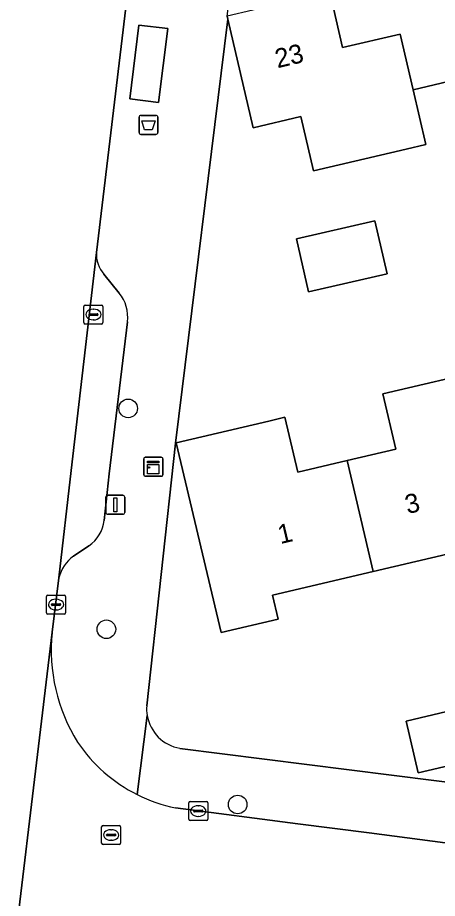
# Model space of a CAD drawing. Extents: x 158031 to 159244, y 380104 to 381214.
# Drawn here: x 159020.91 to 159042.99, y 380669.62 to 380715.96 of the extents above; entities that cross this region are included whole.
import ezdxf

# ---------------------------------------------------------------- set-up
doc = ezdxf.new("R2010")
doc.units = 0
for name, color, linetype in [('IMGEO_Afvalbak', 7, 'Continuous'), ('IMGEO_Boom', 7, 'Continuous'), ('IMGEO_Erf', 7, 'Continuous'), ('IMGEO_Kast', 7, 'Continuous'), ('IMGEO_Kolk', 7, 'Continuous'), ('IMGEO_Lichtmast', 7, 'Continuous'), ('IMGEO_Pand', 7, 'Continuous'), ('IMGEO_Pand_nummerreeks', 7, 'Continuous'), ('IMGEO_Parkeervlak_open', 7, 'Continuous'), ('IMGEO_Rijbaan_lokaal_gesloten', 7, 'Continuous'), ('IMGEO_Rijbaan_lokaal_open', 7, 'Continuous'), ('IMGEO_Rioolput', 7, 'Continuous'), ('IMGEO_Voetpad_gesloten', 7, 'Continuous'), ('IMGEO_Voetpad_open', 7, 'Continuous')]:
    doc.layers.add(name, color=color, linetype=linetype)

msp = doc.modelspace()

# ---------------------------------------------------------------- linework, layer by layer
at = {"layer": 'IMGEO_Afvalbak'}
for p, q in [((159027.294, 380709.918), (159027.294, 380710.718)), ((159027.294, 380710.718), (159027.294, 380709.918)), ((159027.394, 380710.818), (159028.184, 380710.818)), ((159028.184, 380710.818), (159027.394, 380710.818)), ((159028.284, 380710.718), (159028.284, 380709.918)), ((159028.284, 380709.918), (159028.284, 380710.718)), ((159028.184, 380709.818), (159027.394, 380709.818)), ((159027.394, 380709.818), (159028.184, 380709.818))]:
    msp.add_line(p, q, dxfattribs=at)
msp.add_lwpolyline([(159027.437, 380710.532), (159028.141, 380710.532), (159027.992, 380710.062), (159027.586, 380710.062), (159027.437, 380710.532)], dxfattribs=at)
for centre, start, end in [((159027.394, 380710.718), 90, 180), ((159027.394, 380710.718), 90, 180), ((159028.184, 380710.718), 0, 90), ((159028.184, 380710.718), 360, 90), ((159027.394, 380709.918), 180, 270), ((159027.394, 380709.918), 180, 270), ((159028.184, 380709.918), 270, 0), ((159028.184, 380709.918), 270, 0)]:
    msp.add_arc(centre, 0.1, start, end, dxfattribs=at)
at = {"layer": 'IMGEO_Boom'}
for centre in [(159026.724, 380695.4), (159025.58, 380683.781), (159032.485, 380674.56)]:
    msp.add_circle(centre, 0.489, dxfattribs=at)
at = {"layer": 'IMGEO_Erf'}
for points in [[(159047.236, 380713.471), (159041.707, 380712.166), (159042.387, 380709.288), (159041.343, 380709.042), (159036.476, 380707.893), (159035.801, 380710.752), (159033.3, 380710.16), (159031.974, 380715.883), (159029.22, 380693.578), (159027.699, 380679.756)], [(159044.913, 380688.073), (159039.609, 380686.822), (159034.315, 380685.573), (159034.612, 380684.317), (159031.611, 380683.609), (159029.256, 380693.589), (159034.123, 380694.737), (159034.962, 380694.935), (159035.645, 380692.041), (159038.234, 380692.652), (159040.809, 380693.26), (159040.124, 380696.162), (159045.823, 380697.507)], [(159029.443, 380677.515), (159047.249, 380675.259)]]:
    msp.add_lwpolyline(points, dxfattribs=at)
for points in [[(159040.342, 380702.49), (159036.212, 380701.543), (159035.575, 380704.32), (159039.704, 380705.268)], [(159046.26, 380677.229), (159041.982, 380676.228), (159041.345, 380678.952), (159045.622, 380679.954)]]:
    msp.add_lwpolyline(points, close=True, dxfattribs=at)
for centre, radius, start, end in [((159029.844, 380679.602), 2.151, 175.8951, 189.6632), ((159029.812, 380679.602), 2.119, 189.8001, 259.9671)]:
    msp.add_arc(centre, radius, start, end, dxfattribs=at)
at = {"layer": 'IMGEO_Kast'}
for p, q in [((159027.549, 380691.903), (159027.549, 380692.744)), ((159027.549, 380692.744), (159027.549, 380691.903)), ((159027.624, 380692.828), (159028.465, 380692.828)), ((159028.465, 380692.828), (159027.624, 380692.828)), ((159028.549, 380692.753), (159028.549, 380691.912)), ((159028.549, 380691.912), (159028.549, 380692.753)), ((159028.474, 380691.828), (159027.633, 380691.828)), ((159027.633, 380691.828), (159028.474, 380691.828))]:
    msp.add_line(p, q, dxfattribs=at)
for points in [[(159027.744, 380692.618), (159028.344, 380692.618), (159028.344, 380692.533), (159027.744, 380692.533), (159027.744, 380692.618)], [(159027.744, 380692.443), (159028.344, 380692.443), (159028.344, 380691.954), (159027.744, 380691.954), (159027.744, 380692.443)]]:
    msp.add_lwpolyline(points, dxfattribs=at)
msp.add_circle((159027.828, 380692.292), 0.0377, dxfattribs=at)
for centre, start, end in [((159027.627, 380692.75), 92.4484, 184.2845), ((159027.627, 380692.75), 92.4484, 184.2845), ((159028.471, 380692.75), 2.4484, 94.2845), ((159028.471, 380692.75), 2.4484, 94.2845), ((159027.627, 380691.906), 182.4484, 274.2845), ((159027.627, 380691.906), 182.4484, 274.2845), ((159028.471, 380691.906), 272.4484, 4.2845), ((159028.471, 380691.906), 272.4484, 4.2845)]:
    msp.add_arc(centre, 0.0779, start, end, dxfattribs=at)
at = {"layer": 'IMGEO_Kolk'}
for p, q in [((159024.395, 380699.914), (159024.395, 380700.766)), ((159024.47, 380700.84), (159025.322, 380700.84)), ((159024.883, 380700.62), (159024.908, 380700.62)), ((159025.396, 380700.766), (159025.396, 380699.914)), ((159024.654, 380700.334), (159024.654, 380700.346)), ((159025.092, 380700.297), (159024.694, 380700.297)), ((159024.697, 380700.383), (159025.095, 380700.383)), ((159024.906, 380700.06), (159024.881, 380700.06)), ((159025.138, 380700.346), (159025.138, 380700.334)), ((159025.322, 380699.84), (159024.47, 380699.84)), ((159022.43, 380684.652), (159022.43, 380685.504)), ((159022.505, 380685.578), (159023.357, 380685.578)), ((159022.918, 380685.358), (159022.943, 380685.358)), ((159023.431, 380685.504), (159023.431, 380684.652)), ((159022.689, 380685.072), (159022.689, 380685.084)), ((159023.127, 380685.035), (159022.729, 380685.035)), ((159022.732, 380685.121), (159023.13, 380685.121)), ((159022.941, 380684.798), (159022.916, 380684.798)), ((159023.173, 380685.084), (159023.173, 380685.072)), ((159023.357, 380684.578), (159022.505, 380684.578)), ((159029.911, 380673.79), (159029.911, 380674.642)), ((159029.986, 380674.716), (159030.838, 380674.716)), ((159030.399, 380674.496), (159030.424, 380674.496)), ((159030.912, 380674.642), (159030.912, 380673.79)), ((159030.17, 380674.21), (159030.17, 380674.222)), ((159030.608, 380674.173), (159030.21, 380674.173)), ((159030.213, 380674.259), (159030.611, 380674.259)), ((159030.654, 380674.222), (159030.654, 380674.21)), ((159030.838, 380673.716), (159029.986, 380673.716)), ((159030.422, 380673.936), (159030.397, 380673.936))]:
    msp.add_line(p, q, dxfattribs=at)
for points in [[(159024.395, 380699.914), (159024.395, 380700.766)], [(159024.47, 380700.84), (159025.322, 380700.84)], [(159025.396, 380700.766), (159025.396, 380699.914)], [(159025.322, 380699.84), (159024.47, 380699.84)], [(159022.43, 380684.652), (159022.43, 380685.504)], [(159022.505, 380685.578), (159023.357, 380685.578)], [(159023.431, 380685.504), (159023.431, 380684.652)], [(159023.357, 380684.578), (159022.505, 380684.578)], [(159029.911, 380673.79), (159029.911, 380674.642)], [(159029.986, 380674.716), (159030.838, 380674.716)], [(159030.912, 380674.642), (159030.912, 380673.79)], [(159030.838, 380673.716), (159029.986, 380673.716)]]:
    msp.add_lwpolyline(points, dxfattribs=at)
for centre, radius, start, end in [((159024.472, 380700.764), 0.0765, 91.552, 178.448), ((159024.472, 380700.764), 0.0765, 91.552, 178.448), ((159025.32, 380700.764), 0.0765, 1.552, 88.448), ((159025.32, 380700.764), 0.0765, 1.552, 88.448), ((159024.694, 380700.343), 0.0403, 85.8775, 175.7526), ((159024.691, 380700.333), 0.0366, 178.938, 274.7102), ((159025.095, 380700.34), 0.043, 264.8664, 352.4533), ((159025.099, 380700.345), 0.0386, 1.7309, 96.639), ((159024.472, 380699.916), 0.0765, 181.552, 268.448), ((159024.472, 380699.916), 0.0765, 181.552, 268.448), ((159025.32, 380699.916), 0.0765, 271.552, 358.448), ((159025.32, 380699.916), 0.0765, 271.552, 358.448), ((159022.507, 380685.502), 0.0765, 91.552, 178.448), ((159022.507, 380685.502), 0.0765, 91.552, 178.448), ((159023.355, 380685.502), 0.0765, 1.552, 88.448), ((159023.355, 380685.502), 0.0765, 1.552, 88.448), ((159022.729, 380685.081), 0.0403, 85.8775, 175.7526), ((159022.726, 380685.071), 0.0366, 178.938, 274.7102), ((159023.13, 380685.078), 0.043, 264.8664, 352.4533), ((159023.134, 380685.083), 0.0386, 1.7309, 96.639), ((159022.507, 380684.654), 0.0765, 181.552, 268.448), ((159022.507, 380684.654), 0.0765, 181.552, 268.448), ((159023.355, 380684.654), 0.0765, 271.552, 358.448), ((159023.355, 380684.654), 0.0765, 271.552, 358.448), ((159029.988, 380674.64), 0.0765, 91.552, 178.448), ((159029.988, 380674.64), 0.0765, 91.552, 178.448), ((159030.836, 380674.64), 0.0765, 1.552, 88.448), ((159030.836, 380674.64), 0.0765, 1.552, 88.448), ((159030.21, 380674.219), 0.0403, 85.8775, 175.7526), ((159030.207, 380674.209), 0.0366, 178.938, 274.7102), ((159030.611, 380674.216), 0.043, 264.8664, 352.4533), ((159030.615, 380674.221), 0.0386, 1.7309, 96.639), ((159029.988, 380673.792), 0.0765, 181.552, 268.448), ((159029.988, 380673.792), 0.0765, 181.552, 268.448), ((159030.836, 380673.792), 0.0765, 271.552, 358.448), ((159030.836, 380673.792), 0.0765, 271.552, 358.448)]:
    msp.add_arc(centre, radius, start, end, dxfattribs=at)
for centre, major_axis, ratio, start_param, end_param in [((159024.882, 380700.34), (-0.387, 0.002), 0.722429, 4.712389, 7.853982), ((159024.907, 380700.34), (-0.39, 0.002), 0.717154, 1.570796, 4.712389), ((159022.917, 380685.078), (-0.387, 0.002), 0.722429, 4.712389, 7.853982), ((159022.942, 380685.078), (-0.39, 0.002), 0.717154, 1.570796, 4.712389), ((159030.398, 380674.216), (-0.387, 0.002), 0.722429, 4.712389, 7.853982), ((159030.423, 380674.216), (-0.39, 0.002), 0.717154, 1.570796, 4.712389)]:
    msp.add_ellipse(centre, major_axis=major_axis, ratio=ratio, start_param=start_param, end_param=end_param, dxfattribs=at)
at = {"layer": 'IMGEO_Lichtmast'}
for p, q in [((159025.55, 380689.928), (159025.55, 380690.728)), ((159025.55, 380690.728), (159025.55, 380689.928)), ((159025.65, 380690.828), (159026.44, 380690.828)), ((159026.44, 380690.828), (159025.65, 380690.828)), ((159026.54, 380690.728), (159026.54, 380689.928)), ((159026.54, 380689.928), (159026.54, 380690.728)), ((159026.44, 380689.828), (159025.65, 380689.828)), ((159025.65, 380689.828), (159026.44, 380689.828))]:
    msp.add_line(p, q, dxfattribs=at)
msp.add_lwpolyline([(159025.97, 380690.703), (159026.12, 380690.703), (159026.12, 380689.953), (159025.97, 380689.953), (159025.97, 380690.703)], dxfattribs=at)
for centre, start, end in [((159025.65, 380690.728), 90, 180), ((159025.65, 380690.728), 90, 180), ((159026.44, 380690.728), 0, 90), ((159026.44, 380690.728), 360, 90), ((159025.65, 380689.928), 180, 270), ((159025.65, 380689.928), 180, 270), ((159026.44, 380689.928), 270, 0), ((159026.44, 380689.928), 270, 0)]:
    msp.add_arc(centre, 0.1, start, end, dxfattribs=at)
at = {"layer": 'IMGEO_Pand'}
for points in [[(159037.323, 380717.315), (159038.002, 380714.389), (159041.028, 380715.092), (159041.707, 380712.166), (159047.236, 380713.471), (159046.563, 380716.324), (159045.887, 380719.238), (159042.817, 380718.525), (159042.141, 380721.439), (159036.656, 380720.145)], [(159037.323, 380717.315), (159031.937, 380716.043), (159031.974, 380715.883), (159033.3, 380710.16), (159035.801, 380710.752), (159036.476, 380707.893), (159041.343, 380709.042), (159042.387, 380709.288), (159041.707, 380712.166), (159041.028, 380715.092), (159038.002, 380714.389)], [(159036.212, 380701.543), (159040.342, 380702.49), (159039.704, 380705.268), (159035.575, 380704.32)], [(159039.609, 380686.822), (159044.913, 380688.073), (159044.222, 380691), (159047.192, 380691.701), (159046.502, 380694.628), (159045.823, 380697.507), (159040.124, 380696.162), (159040.809, 380693.26), (159038.234, 380692.652)], [(159039.609, 380686.822), (159038.234, 380692.652), (159035.645, 380692.041), (159034.962, 380694.935), (159034.123, 380694.737), (159029.256, 380693.589), (159031.611, 380683.609), (159034.612, 380684.317), (159034.315, 380685.573)], [(159041.982, 380676.228), (159046.26, 380677.229), (159045.622, 380679.954), (159041.345, 380678.952)]]:
    msp.add_lwpolyline(points, close=True, dxfattribs=at)
at = {"layer": 'IMGEO_Parkeervlak_open'}
for points in [[(159025.055, 380703.61), (159023.719, 380692.133), (159023.079, 380686.48)], [(159026.254, 380701.47), (159025.448, 380702.46)], [(159025.466, 380689.511), (159025.726, 380691.96), (159026.681, 380699.964)], [(159023.845, 380687.635), (159024.66, 380688.167)]]:
    msp.add_lwpolyline(points, dxfattribs=at)
for centre, radius, start, end in [((159026.65, 380703.513), 1.598, 176.5225, 221.2121), ((159024.747, 380700.229), 1.952, 352.1889, 39.4706), ((159023.52, 380689.764), 1.962, 305.5092, 352.5884), ((159025.152, 380685.936), 2.144, 127.586, 165.309)]:
    msp.add_arc(centre, radius, start, end, dxfattribs=at)
at = {"layer": 'IMGEO_Rijbaan_lokaal_gesloten'}
msp.add_lwpolyline([(158997.312, 380611.42), (158999.117, 380604.815), (159000.004, 380605.073), (159002.289, 380605.891), (159004.493, 380606.909), (159006.603, 380608.125), (159007.434, 380608.805), (159009.021, 380610.291), (159010.468, 380611.914), (159011.765, 380613.659), (159012.901, 380615.513), (159013.867, 380617.461), (159014.655, 380619.488), (159015.258, 380621.576), (159015.673, 380623.711), (159020.042, 380661.25), (159022.729, 380683.619), (159023.079, 380686.48), (159023.719, 380692.133), (159025.055, 380703.61), (159027.295, 380722.365)], dxfattribs=at)
at = {"layer": 'IMGEO_Rijbaan_lokaal_open'}
for points in [[(159022.729, 380683.619), (159020.042, 380661.25)], [(159045.395, 380672.277), (159039.401, 380673.068), (159035.646, 380673.537), (159029.208, 380674.381)]]:
    msp.add_lwpolyline(points, dxfattribs=at)
for centre, radius, start, end in [((159031.728, 380682.662), 9.05, 173.9323, 212.1613), ((159030.855, 380682.372), 8.159, 213.6953, 243.3678), ((159030.862, 380682.396), 8.184, 243.4072, 258.3431)]:
    msp.add_arc(centre, radius, start, end, dxfattribs=at)
at = {"layer": 'IMGEO_Rioolput'}
for p, q in [((159025.328, 380672.529), (159025.328, 380673.381)), ((159025.403, 380673.455), (159026.255, 380673.455)), ((159025.816, 380673.235), (159025.841, 380673.235)), ((159026.329, 380673.381), (159026.329, 380672.529)), ((159025.587, 380672.949), (159025.587, 380672.961)), ((159026.025, 380672.912), (159025.627, 380672.912)), ((159025.63, 380672.998), (159026.028, 380672.998)), ((159025.839, 380672.675), (159025.814, 380672.675)), ((159026.071, 380672.961), (159026.071, 380672.949)), ((159026.255, 380672.455), (159025.403, 380672.455))]:
    msp.add_line(p, q, dxfattribs=at)
for points in [[(159025.328, 380672.529), (159025.328, 380673.381)], [(159025.403, 380673.455), (159026.255, 380673.455)], [(159026.329, 380673.381), (159026.329, 380672.529)], [(159026.255, 380672.455), (159025.403, 380672.455)]]:
    msp.add_lwpolyline(points, dxfattribs=at)
for centre, radius, start, end in [((159025.405, 380673.379), 0.0765, 91.552, 178.448), ((159025.405, 380673.379), 0.0765, 91.552, 178.448), ((159026.253, 380673.379), 0.0765, 1.552, 88.448), ((159026.253, 380673.379), 0.0765, 1.552, 88.448), ((159025.627, 380672.958), 0.0403, 85.8775, 175.7526), ((159025.624, 380672.948), 0.0366, 178.938, 274.7102), ((159026.028, 380672.955), 0.043, 264.8664, 352.4533), ((159026.032, 380672.96), 0.0386, 1.7309, 96.639), ((159025.405, 380672.531), 0.0765, 181.552, 268.448), ((159025.405, 380672.531), 0.0765, 181.552, 268.448), ((159026.253, 380672.531), 0.0765, 271.552, 358.448), ((159026.253, 380672.531), 0.0765, 271.552, 358.448)]:
    msp.add_arc(centre, radius, start, end, dxfattribs=at)
for centre, major_axis, ratio, start_param, end_param in [((159025.815, 380672.955), (-0.387, 0.002), 0.722429, 4.712389, 7.853982), ((159025.84, 380672.955), (-0.39, 0.002), 0.717154, 1.570796, 4.712389)]:
    msp.add_ellipse(centre, major_axis=major_axis, ratio=ratio, start_param=start_param, end_param=end_param, dxfattribs=at)
at = {"layer": 'IMGEO_Voetpad_gesloten'}
msp.add_lwpolyline([(159027.288, 380715.572), (159026.805, 380711.684), (159028.324, 380711.495), (159028.807, 380715.383)], close=True, dxfattribs=at)
at = {"layer": 'IMGEO_Voetpad_open'}
for points in [[(159031.974, 380715.883), (159031.937, 380716.043), (159032.865, 380723.192)], [(159027.295, 380722.365), (159025.055, 380703.61)], [(159027.699, 380679.756), (159029.22, 380693.578), (159031.974, 380715.883)], [(159025.448, 380702.46), (159026.254, 380701.47)], [(159026.681, 380699.964), (159025.726, 380691.96), (159025.466, 380689.511)], [(159024.66, 380688.167), (159023.845, 380687.635)], [(159023.079, 380686.48), (159022.729, 380683.619)], [(159027.198, 380675.078), (159027.724, 380679.241)], [(159027.724, 380679.241), (159027.198, 380675.078)], [(159047.985, 380675.445), (159047.249, 380675.259), (159029.443, 380677.515)], [(159029.208, 380674.381), (159035.646, 380673.537), (159039.401, 380673.068), (159045.395, 380672.277)]]:
    msp.add_lwpolyline(points, dxfattribs=at)
msp.add_lwpolyline([(159026.805, 380711.684), (159027.288, 380715.572), (159028.807, 380715.383), (159028.324, 380711.495)], close=True, dxfattribs=at)
for centre, radius, start, end in [((159026.65, 380703.513), 1.598, 176.5225, 221.2121), ((159024.747, 380700.229), 1.952, 352.1889, 39.4706), ((159023.52, 380689.764), 1.962, 305.5092, 352.5884), ((159025.152, 380685.936), 2.144, 127.586, 165.309), ((159031.728, 380682.662), 9.05, 173.9323, 212.1613), ((159029.844, 380679.602), 2.151, 175.8951, 189.6632), ((159029.812, 380679.602), 2.119, 189.8001, 259.9671), ((159030.855, 380682.372), 8.159, 213.6953, 243.3678), ((159030.862, 380682.396), 8.184, 243.4072, 258.3431)]:
    msp.add_arc(centre, radius, start, end, dxfattribs=at)

# ---------------------------------------------------------------- texts
at = {"layer": 'IMGEO_Pand_nummerreeks'}
for s, rotation, p in [('23', 13.2879, (159034.577, 380713.296)), ('3', 13.2731, (159041.417, 380689.838)), ('1', 13.2758, (159034.726, 380688.259))]:
    msp.add_text(s, height=1, rotation=rotation, dxfattribs=at).set_placement(p)

doc.saveas('drawing.dxf')
